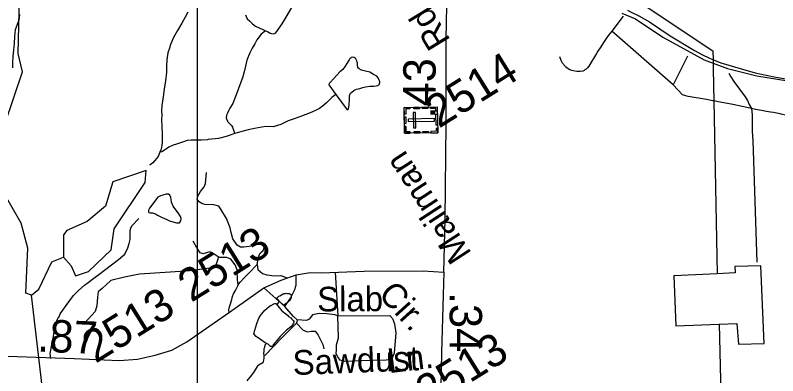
# Model space of a CAD drawing. Extents: x 2001466 to 31450019, y -30647475 to 847247.
# Drawn here: x 2156522 to 2162401, y 739390 to 742171 of the extents above; entities that cross this region are included whole.
import ezdxf

# ---------------------------------------------------------------- set-up
doc = ezdxf.new("R2010")
doc.units = 0
for name, color, linetype in [('Exist Cultural Cemetery CELL', 7, 'Continuous'), ('Exist Hydrographic Misc Water Feature', 7, 'Continuous'), ('Exist Railroad Mainline', 7, 'Continuous'), ('Exist Road Non-System Type 51', 7, 'Continuous'), ('Exist Road Non-System Type 51 Label', 7, 'Continuous'), ('Exist Road Secondary Mileage Hundredths English Label', 7, 'Continuous'), ('Exist Road Secondary Type 51 Attributed', 7, 'Continuous'), ('Exist Road Secondary Type 51 Label', 7, 'Continuous'), ('Exist Road Secondary Type 51 Number Label', 7, 'Continuous'), ('Exist Utilities Electrical Transmission Line', 7, 'Continuous'), ('Map Preparation Inset Cut Line', 7, 'Continuous')]:
    doc.layers.add(name, color=color, linetype=linetype)

msp = doc.modelspace()

# ---------------------------------------------------------------- linework, layer by layer
at = {"layer": 'Exist Cultural Cemetery CELL'}
for points in [[(2159524.2, 741260.3), (2159520.8, 741459.4), (2159775.4, 741463.8), (2159778.8, 741264.7)], [(2159564.2, 741460.2), (2159564.4, 741448.8), (2159532.2, 741448.3), (2159532.9, 741407.7), (2159521.7, 741407.5), (2159520.9, 741459.4)], [(2159637.4, 741450), (2159594.1, 741449.3), (2159593.9, 741460.7), (2159637.2, 741461.4)], [(2159703.3, 741451.2), (2159660, 741450.4), (2159659.8, 741461.8), (2159703.1, 741462.5)], [(2159776, 741430.6), (2159764.5, 741430.4), (2159764.1, 741452.4), (2159723.7, 741451.7), (2159723.5, 741462.9), (2159775.4, 741463.8)], [(2159523, 741334.4), (2159522.1, 741386.2), (2159533.5, 741386.4), (2159534.4, 741334.6)], [(2159591.6, 741302.3), (2159610.3, 741302.6), (2159608.2, 741420.3), (2159589.6, 741420)], [(2159766.4, 741322), (2159764.9, 741406.8), (2159776.3, 741407), (2159777.8, 741322.2)], [(2159551.7, 741369.8), (2159552, 741351.1), (2159754.7, 741354.7), (2159754.4, 741373.3)], [(2159567.6, 741261.1), (2159567.4, 741272.4), (2159535.2, 741271.8), (2159534.5, 741312.4), (2159523.3, 741312.2), (2159524.2, 741260.3)], [(2159641.7, 741262.3), (2159598.4, 741261.6), (2159598.2, 741273), (2159641.5, 741273.7)], [(2159708.9, 741263.5), (2159665.6, 741262.7), (2159665.4, 741274.1), (2159708.7, 741274.9)], [(2159778.2, 741297.8), (2159766.7, 741297.6), (2159767.1, 741275.6), (2159726.7, 741274.9), (2159726.9, 741263.8), (2159778.8, 741264.7)]]:
    msp.add_lwpolyline(points, close=True, dxfattribs=at)
at = {"layer": 'Exist Hydrographic Misc Water Feature'}
for points in [[(2156646.2, 740010.5), (2156604.1, 740027.7), (2156619.3, 740375.1), (2156568.2, 740566.5), (2156374.3, 740898.4), (2156373.2, 741131.4), (2156578.3, 741734.1), (2156544.2, 741875.9), (2156564.1, 742735), (2156564.7, 742737.9)], [(2158451.2, 742049.9), (2158471.3, 742042), (2158483, 742036.2), (2158497.4, 742030.4), (2158511.1, 742028.3), (2158521.2, 742030.4), (2158531.2, 742034.6), (2158579, 742104.8), (2158610.3, 742154.8), (2158654, 742231.4)], [(2156555.3, 742177.2), (2156553.1, 742153.2), (2156549.4, 742133.1), (2156521.7, 742059), (2156515.9, 742007.1), (2156512.5, 741952.9), (2156508.6, 741901.1), (2156503, 741855), (2156501.2, 741802.9), (2156499.5, 741765)], [(2157852.7, 742194.4), (2157832.8, 742156.4), (2157805.3, 742108.3), (2157771.7, 742054.1), (2157741.7, 742000.2), (2157720, 741945.9), (2157710.2, 741917.8), (2157698.5, 741879.8), (2157690.5, 741827.8), (2157687, 741777.7), (2157687.4, 741731.8), (2157681.5, 741663.7), (2157670, 741601.8), (2157662.4, 741541.7), (2157653, 741473.8), (2157648.9, 741433.8), (2157651.1, 741399.8), (2157649.5, 741363.6), (2157651.7, 741313.7), (2157654, 741253.7), (2157654, 741235.9), (2157654, 741197.7), (2157652.8, 741163.9), (2157644.8, 741133.8), (2157636.6, 741113.5)], [(2158296.2, 742175.1), (2158302.8, 742161.2), (2158311, 742143.4), (2158328.6, 742127.3), (2158351, 742105.6), (2158375.2, 742087.4), (2158403.5, 742073.7), (2158431.3, 742059.8), (2158451.2, 742049.9)], [(2158451.2, 742049.9), (2158417.2, 742023.8), (2158384, 741981.8), (2158367.8, 741951.4), (2158347.7, 741915.5), (2158330.2, 741879.6), (2158308.5, 741823.2), (2158296.6, 741777.2), (2158287.2, 741735.2), (2158273.2, 741687), (2158254, 741633.1), (2158231.8, 741576.9), (2158214, 741530.9), (2158198.4, 741490.6), (2158176.7, 741454.6), (2158165, 741432.4), (2158157.2, 741416.6), (2158151, 741400.5), (2158150.8, 741396.4), (2158149, 741380.5), (2158153.1, 741364.4), (2158162.9, 741346.7), (2158173.2, 741336.6), (2158183.4, 741326.6), (2158189.2, 741320.9), (2158197.4, 741308.6), (2158205.8, 741285.1), (2158213.8, 741259.1)], [(2158993.6, 741559.4), (2159080.5, 741441.6), (2159090.2, 741445.8), (2159096.3, 741479.8), (2159098.2, 741521.7), (2159100, 741547.8), (2159101.4, 741559.7), (2159107.4, 741569.8), (2159119.7, 741580.1), (2159131.6, 741590), (2159139.6, 741594.1), (2159153.7, 741600.1), (2159179.4, 741606.3), (2159201.7, 741612.3), (2159223.5, 741618.3), (2159255.6, 741622.8), (2159271.2, 741624.9), (2159285.4, 741622.8), (2159305.3, 741625), (2159317, 741628.9), (2159321.3, 741631.1), (2159327.4, 741637.1), (2159331.3, 741643), (2159333.2, 741651.3), (2159333.2, 741657.3), (2159331.1, 741665.3), (2159328.6, 741671), (2159320.9, 741687.2), (2159309.2, 741701.1), (2159285, 741714.9), (2159254.8, 741732.5), (2159222.6, 741740.6), (2159190.9, 741746.2), (2159172.4, 741756.3), (2159164.4, 741764.4), (2159162.3, 741772), (2159160.7, 741782), (2159160.7, 741800.3), (2159158.5, 741809.9), (2159156.4, 741819.9), (2159148, 741834.2), (2159142.3, 741839.9), (2159134.5, 741844), (2159120.3, 741846.1), (2159112.3, 741843.7), (2159108.2, 741839.8), (2159102.5, 741835.8), (2159096.1, 741827.9), (2159078.7, 741797.6), (2159064.7, 741777.4), (2159046.7, 741753.4), (2159024.6, 741733.6), (2159001, 741709.2), (2158975.1, 741681.1), (2158953.4, 741655.1), (2158943.1, 741644.9), (2158939.5, 741634.9), (2158993.6, 741559.4)], [(2158993.6, 741559.4), (2158963.9, 741537.1), (2158922.4, 741494.7), (2158900.3, 741477), (2158868.7, 741452.5), (2158836.5, 741436.3), (2158796.5, 741418), (2158728.9, 741391.7), (2158672.9, 741371.4), (2158627.2, 741355.2), (2158569.3, 741329.1), (2158511.3, 741310.6), (2158455.5, 741312.2), (2158421.7, 741308), (2158365.5, 741297.8), (2158317.7, 741285.6), (2158269.8, 741273.4), (2158213.8, 741259.1)], [(2158213.8, 741259.1), (2158148.2, 741234.6), (2158089.9, 741220.2), (2158008.3, 741211.9), (2158004.2, 741209.7), (2157958.3, 741207.3), (2157878.3, 741206.8), (2157848.2, 741204.9), (2157818, 741194.8), (2157764.5, 741176.6), (2157740.5, 741168.4), (2157706.5, 741152.1), (2157688.6, 741140.2), (2157672.6, 741130), (2157652.5, 741117.6), (2157636.6, 741113.5)], [(2157636.6, 741113.5), (2157622.8, 741081.6), (2157599.2, 741049.5), (2157581.4, 741031.5), (2157561.1, 741017.5), (2157557.4, 741013.2)], [(2156894.3, 740303.9), (2156953.1, 740237.1), (2156987.2, 740161), (2157086.2, 740195), (2157260.3, 740362), (2157285.3, 740522.3), (2157524.2, 740881.5), (2157532.2, 740973.2), (2157274.2, 740886.6), (2157217.2, 740697.5), (2157076.1, 740579), (2156918.3, 740510.1), (2156893.2, 740477.8), (2156894.3, 740303.9)], [(2157622.4, 740767.7), (2157557.4, 740683.4), (2157551.5, 740673.3), (2157549.2, 740667.2), (2157549.4, 740663.5), (2157549.2, 740655.4), (2157551.3, 740649.5), (2157563.1, 740647.3), (2157581.2, 740645.7), (2157603.5, 740639.5), (2157619.3, 740629.8), (2157654, 740610), (2157691.7, 740594.1), (2157711.6, 740584.2), (2157735.8, 740576.5), (2157765.7, 740568.8), (2157779.7, 740568.7), (2157787.7, 740570.7), (2157797.7, 740585), (2157801.4, 740602.7), (2157795.7, 740618.6), (2157777.2, 740646.5), (2157759.4, 740668.7), (2157738.9, 740698.6), (2157727.2, 740728.3), (2157722.9, 740750.4), (2157720.8, 740766.2), (2157714.5, 740782.1), (2157704.4, 740790.2), (2157684.7, 740791.9), (2157658.7, 740784.1), (2157642.9, 740778), (2157622.4, 740767.7)], [(2156646.2, 740010.5), (2156704.2, 740058.5), (2156803.2, 740269.7), (2156894.3, 740303.9)], [(2158555, 739967.1), (2158532.8, 739985), (2158542.7, 739993.3), (2158554.6, 740003.2), (2158563, 740007.2), (2158574.9, 740015.2), (2158587, 740021.5), (2158592.7, 740023.4), (2158598.7, 740025.4), (2158604.6, 740025.3), (2158611, 740027.6), (2158618.6, 740025.6), (2158626.8, 740025.6), (2158635, 740023.5), (2158642.7, 740019.9), (2158646.8, 740015.6), (2158648.9, 740007.6), (2158648.7, 739999.5), (2158648.7, 739993.9), (2158646.4, 739985.7), (2158645, 739979.8), (2158641.1, 739973.9), (2158637, 739967.7), (2158628.8, 739961.6), (2158619, 739953.7), (2158607.1, 739945.4), (2158597, 739939.6), (2158591.3, 739935.6), (2158555, 739967.1)], [(2156953.1, 738819.9), (2156952.3, 738901.9), (2156835.2, 739012.6), (2156733.3, 739267.3), (2156646.2, 740010.5)], [(2158457, 739638.8), (2158412.5, 739668.5), (2158378.2, 739692.4), (2158362.4, 739712.2), (2158362.6, 739720.3), (2158368.4, 739742.2), (2158376, 739768.2), (2158383.8, 739794.2), (2158393.6, 739822.3), (2158401.6, 739840.6), (2158411.7, 739854.5), (2158421.7, 739868.4), (2158445.5, 739896.8), (2158461.1, 739908.7), (2158479.1, 739923), (2158491, 739930.9), (2158499, 739935), (2158505.2, 739938.9), (2158515.2, 739945.1), (2158523.2, 739947.2), (2158532.8, 739947.3), (2158536.9, 739941)], [(2158536.9, 739941), (2158545.1, 739929.2), (2158557.2, 739917.2), (2158565.4, 739907.5), (2158577.5, 739891.4), (2158585.5, 739885.4), (2158597.4, 739875.4), (2158619.6, 739857.5), (2158629.8, 739847.9), (2158645.6, 739835.7), (2158653.8, 739826), (2158663.7, 739816), (2158669.4, 739809.8), (2158669.8, 739800), (2158668, 739795.8), (2158660, 739784.1), (2158645.8, 739767.9), (2158614.2, 739741.5), (2158586.4, 739717.3), (2158564.6, 739693.5), (2158540.8, 739665.4), (2158522.6, 739643), (2158512.9, 739631.1), (2158505, 739618.9), (2158499.2, 739616.9), (2158491, 739616.9), (2158470.9, 739633), (2158457, 739638.8)], [(2158555, 739967.1), (2158550.7, 739957.2), (2158549.2, 739953.4), (2158542.7, 739945), (2158536.9, 739941)], [(2158457, 739638.8), (2158452.9, 739634.9), (2158446.9, 739624.8), (2158443, 739608.8), (2158438.9, 739596.8), (2158437.3, 739576.8), (2158435.2, 739564.5), (2158437.5, 739544.7), (2158437.5, 739532.5), (2158437.5, 739524.8), (2158435.6, 739510.5), (2158433.6, 739500.7), (2158429.7, 739490.7), (2158417.6, 739482.4), (2158411.4, 739478.5), (2158397.9, 739470.4), (2158390.1, 739464.3), (2158387.7, 739460.6), (2158379.7, 739448.4), (2158358.3, 739416.4), (2158334.3, 739382.2), (2158314.5, 739360.1), (2158306.5, 739349.9)]]:
    msp.add_lwpolyline(points, dxfattribs=at)
at = {"layer": 'Exist Railroad Mainline'}
msp.add_lwpolyline([(2161242.9, 742211), (2161266.3, 742196.8), (2161330.6, 742165.4), (2161370.9, 742141.8), (2161411.1, 742120.2), (2161572.4, 742011.9), (2161757.7, 741897.9), (2161820, 741864.6), (2161868.3, 741841.1), (2161902.6, 741827.8), (2161918.5, 741821.6), (2161962.7, 741804.1), (2162129.3, 741753.7), (2162225.5, 741726.7), (2162371.9, 741696.4), (2162566.3, 741662.4)], dxfattribs=at)
at = {"layer": 'Exist Road Non-System Type 51'}
for p, q in [((2161208.6, 742164.1), (2161121.8, 742047.1)), ((2161594.3, 741634.1), (2161121.8, 742047.1)), ((2161706, 741855.4), (2161594.3, 741634.1)), ((2158988.3, 740189.6), (2159008, 739852.2)), ((2158599.4, 739924.9), (2158437.2, 740067.7)), ((2158695.4, 739821.5), (2158690.5, 739796.8))]:
    msp.add_line(p, q, dxfattribs=at)
for points in [[(2161121.8, 742047.1), (2161097, 742017.8), (2161077.3, 741992.2), (2161056.1, 741960.3), (2161036, 741927.7), (2161014.3, 741893.6), (2161002.5, 741875.4), (2160943.6, 741778.8), (2160933.7, 741764.6), (2160923.7, 741754.6), (2160913.7, 741748.4), (2160907.3, 741745.2), (2160898.4, 741740.5), (2160877.5, 741736.4), (2160851.9, 741735.9), (2160824.2, 741741.3), (2160811.9, 741745.3), (2160798.6, 741750.6), (2160785.9, 741757.6), (2160775.1, 741764.9), (2160765.5, 741772.9), (2160761.5, 741776.9), (2160741.8, 741801.3), (2160730.5, 741822.8), (2160719.9, 741850.8)], [(2162023.5, 741724.7), (2162038.7, 741694.4), (2162061, 741660.7), (2162150.3, 741541.7), (2162166.5, 741513.8), (2162180.9, 741481.9), (2162198.4, 741450.5)], [(2161908.6, 741509.5), (2161900.5, 741511), (2161850.5, 741520.5), (2161710.2, 741544.9), (2161692.1, 741548.7), (2161666.3, 741556.6), (2161594.3, 741634.1)], [(2162198.4, 741450.5), (2162054.9, 741482.7), (2161984.8, 741493.9), (2161940.6, 741503.4), (2161908.6, 741509.5)], [(2162878.6, 741344.2), (2162811.1, 741290.6), (2162805.8, 741288.7), (2162799, 741288.4), (2162779, 741296.3), (2162752.9, 741310), (2162718.8, 741325.7), (2162696.6, 741333.3), (2162590.2, 741364.3), (2162534.1, 741379.7), (2162502.1, 741387.3), (2162459.9, 741399), (2162427.7, 741406.6), (2162420, 741409), (2162367.6, 741419.9), (2162345.7, 741423.7), (2162313.6, 741429.4), (2162275.3, 741437), (2162229.3, 741444.5), (2162198.4, 741450.5)], [(2162198.4, 741450.5), (2162202.9, 741403.4), (2162202.9, 741375.4), (2162203.2, 741274.3), (2162208, 741204.2), (2162238.9, 740267)], [(2158387.7, 740247.5), (2158392.6, 740275.8), (2158400, 740315.2), (2158412.3, 740337.4), (2158432, 740357.1), (2158441.9, 740376.8), (2158436.9, 740391.5), (2158422.2, 740401.4), (2158387.7, 740401.4), (2158326.2, 740386.6), (2158284.3, 740381.7), (2158259.7, 740381.7), (2158232.6, 740396.5), (2158200.6, 740445.7), (2158185.9, 740495), (2158178.5, 740531.9), (2158151.4, 740603.3), (2158107.1, 740674.7), (2158092.3, 740696.9), (2158052.9, 740709.2), (2157984, 740711.7), (2157959.4, 740719.1), (2157939.7, 740731.4), (2157924.9, 740751.1), (2157929.9, 740775.7), (2157949.6, 740810.2), (2157979.1, 740847.1), (2157988.9, 740874.2), (2157996.3, 740957.9)], [(2156796.6, 739523), (2156792.3, 739562.9), (2156797.8, 739601), (2156803.5, 739633.1), (2156813, 739679.1), (2156818.7, 739711.2), (2156824.4, 739743.3), (2156832, 739775.3), (2156839.5, 739809.3), (2156841.6, 739813.5), (2156855.2, 739841.6), (2156859.3, 739845.5), (2156868.9, 739867.7), (2156888.7, 739895.9), (2156914.2, 739932.2), (2156971.4, 740008.8), (2157011.1, 740051.2), (2157054.6, 740089.7), (2157084.4, 740109.9), (2157128.1, 740142.4), (2157165.9, 740170.8), (2157318.6, 740286.5), (2157352.2, 740314.8), (2157366.1, 740328.9), (2157389.7, 740377.2), (2157401.3, 740409.4), (2157407, 740441.4), (2157408.2, 740511.4), (2157414, 740529.5), (2157421.8, 740547.5), (2157475.3, 740604)], [(2157924.3, 740373.8), (2157922.5, 740376.8), (2157892.9, 740428.5)], [(2158089.7, 740306.9), (2158087.4, 740307.8), (2158040.6, 740337.4), (2158020.9, 740344.7), (2157971.7, 740330), (2157947.1, 740337.4), (2157924.3, 740373.8)], [(2158089.7, 740306.9), (2158080, 740280.7), (2158065.2, 740236.4), (2158045.6, 740224.1), (2157986.5, 740214.2), (2157924.3, 740206.5)], [(2158241.1, 740091.7), (2158235.1, 740133), (2158232.6, 740206.8), (2158217.9, 740246.2), (2158183.4, 740290.6), (2158153.9, 740302.9), (2158099.7, 740302.9), (2158089.7, 740306.9)], [(2157924.3, 740206.5), (2157868.3, 740199.5), (2157715.7, 740189.6), (2157479.4, 740174.8), (2157363.7, 740150.2), (2157257.9, 740125.6), (2157191.4, 740064), (2157161.9, 740036.9), (2157157, 739995.1), (2157152, 739928.6), (2157137.3, 739886.7), (2157058.5, 739798.1)], [(2158241.1, 740091.7), (2158244.8, 740098.3), (2158256.7, 740112.5), (2158289.2, 740149), (2158323.7, 740181), (2158387.7, 740247.5)], [(2158387.7, 740247.5), (2158392.6, 740210.5), (2158427.1, 740178.5), (2158461.5, 740168.7), (2158520.6, 740161.3), (2158569.9, 740163.8), (2158619.1, 740146.5)], [(2158599.4, 739924.9), (2158643.7, 739988.9), (2158678.2, 740055.4), (2158688, 740092.3), (2158688.3, 740168.2)], [(2158171.1, 739878.1), (2158169, 739899.5), (2158174.6, 739921.6), (2158182.5, 739945.6), (2158192.2, 739977.8), (2158197.9, 740001.9), (2158205.7, 740021.9), (2158219.4, 740048), (2158229, 740068), (2158237, 740084.3), (2158241.1, 740091.7)], [(2158695.4, 739821.5), (2158663.4, 739848.5), (2158599.4, 739924.9)], [(2159008, 739852.2), (2158985.8, 739860.9), (2158924.3, 739868.2), (2158865.2, 739870.7), (2158813.5, 739860.9), (2158788.9, 739826.4), (2158766.8, 739816.5), (2158695.4, 739821.5)], [(2159008, 739852.2), (2159410.2, 739854.6), (2159431.4, 739831.3), (2159446.1, 739789.4), (2159456, 739720.5), (2159443.7, 739565.4), (2159421.5, 739516.1), (2159382.1, 739511.2), (2159256.6, 739508.7), (2159062.1, 739501.3), (2159027.7, 739511.2), (2159008, 739535.8), (2158995.7, 739558), (2158998.2, 739592.4), (2158998.2, 739629.4), (2159012.9, 739683.6), (2159008, 739852.2)], [(2158690.5, 739796.8), (2158579.7, 739686), (2158446.8, 739545.7)], [(2158690.5, 739796.8), (2158742.2, 739742.7), (2158774.2, 739727.9), (2158803.7, 739732.8), (2158833.2, 739732.8), (2158857.8, 739703.3), (2158892.3, 739631.8), (2158902.2, 739597.4)]]:
    msp.add_lwpolyline(points, dxfattribs=at)
at = {"layer": 'Exist Road Secondary Type 51 Attributed'}
for points in [[(2159826.8, 740189.1), (2159835.2, 740597.5), (2159844.6, 741332.6), (2159843.6, 741988.1), (2159851.9, 742371.4), (2159857.2, 742490.7)], [(2161197.6, 742186), (2161304.3, 742144.1), (2161514.1, 742001.7), (2161834.3, 741825.8), (2162014.3, 741758.8), (2162240.3, 741702.2), (2162716.4, 741626.9), (2163187.3, 741541), (2163455.2, 741494.9), (2163679.1, 741421.6), (2163882.1, 741335.8), (2164159.4, 741187.1), (2164580, 740960.9), (2164837.4, 740852), (2165019.5, 740803.8), (2165181.7, 740791.2)], [(2155530.9, 740133.7), (2155685.2, 739925.3), (2155831.7, 739745.2), (2155934.3, 739663.5), (2156072.4, 739588.1), (2156170.7, 739556.7), (2156464.8, 739542), (2156975.4, 739523.2), (2157322.8, 739508.5), (2157465.1, 739519), (2157601.2, 739548.3), (2157728.8, 739588.1), (2157845, 739650.9), (2158173.5, 739881.3), (2158437.2, 740067.7), (2158571.2, 740128.4), (2158688.3, 740168.2), (2158795.1, 740187.1), (2158879.8, 740185), (2159212.6, 740197.5), (2159666.7, 740199.6), (2159826.8, 740189.1)], [(2159826.8, 740189.1), (2159822.1, 740015.3), (2159807.5, 739567.2), (2159795.9, 738913.8), (2159791.2, 738401.7)]]:
    msp.add_lwpolyline(points, dxfattribs=at)
at = {"layer": 'Exist Utilities Electrical Transmission Line'}
for p, q in [((2161902.6, 741827.8), (2161903.9, 741756)), ((2161903.9, 741756), (2161908.6, 741509.5)), ((2161908.6, 741509.5), (2161934, 740176)), ((2161949.1, 739787.3), (2162002.6, 737412))]:
    msp.add_line(p, q, dxfattribs=at)
for points in [[(2161271.6, 742317.3), (2161901.2, 741896.8), (2161902.6, 741827.8)], [(2161949.1, 739787.3), (2162085.6, 739792.8), (2162097.2, 739633), (2162297.2, 739639.1), (2162270.9, 740236.8), (2162068.9, 740232.5), (2162071.4, 740182.7), (2161934, 740176)], [(2161934, 740176), (2161599.6, 740159.7), (2161613.7, 739773.9), (2161949.1, 739787.3)]]:
    msp.add_lwpolyline(points, dxfattribs=at)
at = {"layer": 'Map Preparation Inset Cut Line'}
for p, q in [((2157924.3, 743348), (2157924.3, 740373.8)), ((2157924.3, 740373.8), (2157924.3, 740206.5)), ((2157924.3, 740206.5), (2157924.3, 739710.3)), ((2157924.3, 739710.3), (2157924.3, 736984))]:
    msp.add_line(p, q, dxfattribs=at)

# ---------------------------------------------------------------- texts
at = {"layer": 'Exist Road Non-System Type 51 Label'}
for s, rotation, p in [('Slab', 0.33521, (2158849.8, 739885.8)), ('Cir.', 312.26133, (2159313.6, 740012.2)), ('Sawdust', 2.17566, (2158664.2, 739395.5)), ('Ln.', 7.12839, (2159403.9, 739409.4))]:
    msp.add_text(s, height=190, rotation=rotation, dxfattribs=at).set_placement(p)
at = {"layer": 'Exist Road Secondary Mileage Hundredths English Label'}
for s, rotation, p in [('.43', 89.54788, (2159760.5, 741374)), ('.34', 270.21991, (2159870.3, 740036.1)), ('.87', 357.57773, (2156688.2, 739577.1))]:
    msp.add_text(s, height=250, rotation=rotation, dxfattribs=at).set_placement(p)
at = {"layer": 'Exist Road Secondary Type 51 Label'}
for s, rotation, p in [('Rd.', 121.46591, (2159881.5, 741977.9)), ('Mailman', 123.06471, (2160045, 740334))]:
    msp.add_text(s, height=190, rotation=rotation, dxfattribs=at).set_placement(p)
at = {"layer": 'Exist Road Secondary Type 51 Number Label'}
for s, p in [('2514', (2159788.1, 741294.8)), ('2513', (2157878.6, 739952.1)), ('2513', (2157140.5, 739481.4)), ('2513', (2159711.3, 739134.8))]:
    msp.add_text(s, height=250, rotation=31.91803, dxfattribs=at).set_placement(p)

doc.saveas('drawing.dxf')
